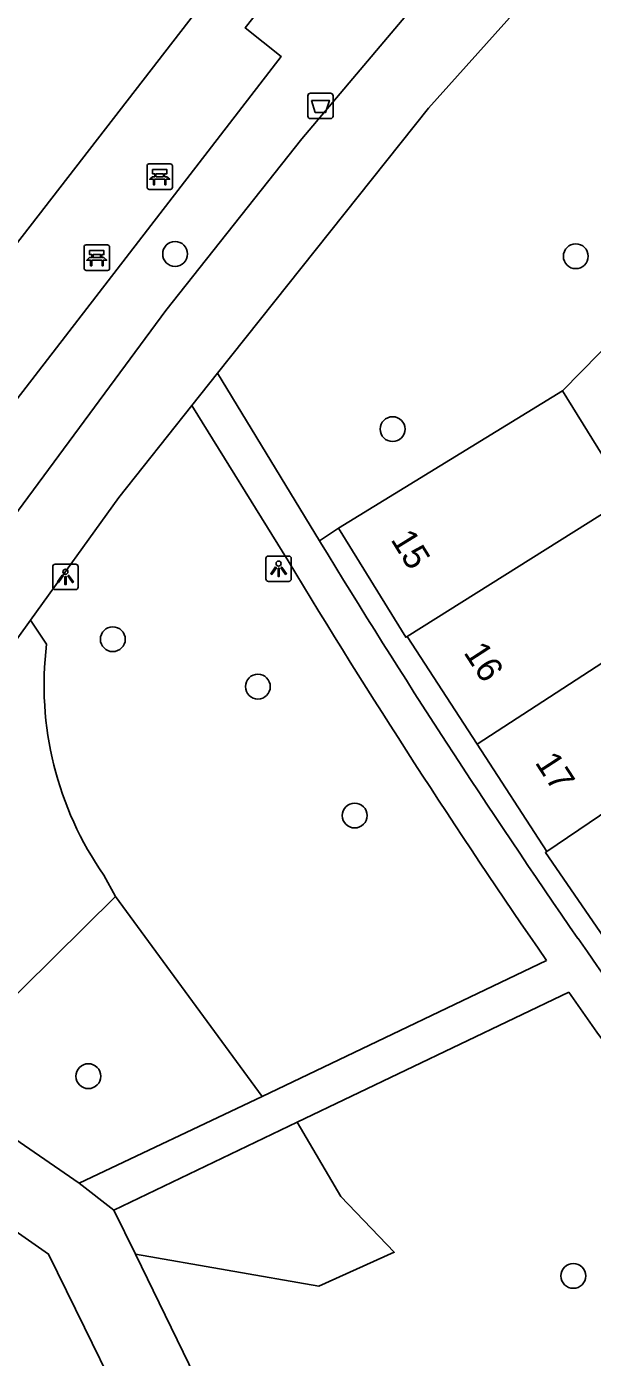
# Model space of a CAD drawing. Extents: x 160026 to 161302, y 384757 to 385701.
# Drawn here: x 160276.8 to 160299.1, y 385416.5 to 385468.8 of the extents above; entities that cross this region are included whole.
import ezdxf

# ---------------------------------------------------------------- set-up
doc = ezdxf.new("R2010")
doc.units = 0
for name, color, linetype in [('IMGEO_Afvalbak', 7, 'Continuous'), ('IMGEO_Bank', 7, 'Continuous'), ('IMGEO_Boom', 7, 'Continuous'), ('IMGEO_Groenvoorziening', 7, 'Continuous'), ('IMGEO_Lichtpunt', 7, 'Continuous'), ('IMGEO_Pand', 7, 'Continuous'), ('IMGEO_Pand_nummerreeks', 7, 'Continuous'), ('IMGEO_Voetpad_open', 7, 'Continuous')]:
    doc.layers.add(name, color=color, linetype=linetype)

msp = doc.modelspace()

# ---------------------------------------------------------------- linework, layer by layer
at = {"layer": 'IMGEO_Afvalbak'}
for p, q in [((160287.883, 385465.269), (160287.883, 385466.069)), ((160287.883, 385466.069), (160287.883, 385465.269)), ((160287.983, 385466.169), (160288.773, 385466.169)), ((160288.773, 385466.169), (160287.983, 385466.169)), ((160288.873, 385466.069), (160288.873, 385465.269)), ((160288.873, 385465.269), (160288.873, 385466.069)), ((160288.773, 385465.169), (160287.983, 385465.169)), ((160287.983, 385465.169), (160288.773, 385465.169))]:
    msp.add_line(p, q, dxfattribs=at)
msp.add_lwpolyline([(160288.026, 385465.883), (160288.73, 385465.883), (160288.581, 385465.413), (160288.175, 385465.413), (160288.026, 385465.883)], dxfattribs=at)
for centre, start, end in [((160287.983, 385466.069), 90, 180), ((160287.983, 385466.069), 90, 180), ((160288.773, 385466.069), 0, 90), ((160288.773, 385466.069), 360, 90), ((160287.983, 385465.269), 180, 270), ((160287.983, 385465.269), 180, 270), ((160288.773, 385465.269), 270, 0), ((160288.773, 385465.269), 270, 0)]:
    msp.add_arc(centre, 0.1, start, end, dxfattribs=at)
at = {"layer": 'IMGEO_Bank'}
for p, q in [((160281.558, 385462.459), (160281.558, 385463.3)), ((160281.558, 385463.3), (160281.558, 385462.459)), ((160281.633, 385463.384), (160282.474, 385463.384)), ((160282.474, 385463.384), (160281.633, 385463.384)), ((160282.558, 385463.309), (160282.558, 385462.468)), ((160282.558, 385462.468), (160282.558, 385463.309)), ((160282.255, 385462.782), (160281.862, 385462.782)), ((160281.867, 385462.89), (160281.867, 385462.996)), ((160281.911, 385462.996), (160281.911, 385462.89)), ((160282.199, 385463.002), (160281.917, 385463.002)), ((160281.917, 385462.884), (160282.199, 385462.884)), ((160282.205, 385462.89), (160282.205, 385462.996)), ((160282.249, 385462.996), (160282.249, 385462.89)), ((160282.483, 385462.384), (160281.642, 385462.384)), ((160281.642, 385462.384), (160282.483, 385462.384)), ((160279.086, 385459.275), (160279.086, 385460.116)), ((160279.086, 385460.116), (160279.086, 385459.275)), ((160279.161, 385460.2), (160280.002, 385460.2)), ((160280.002, 385460.2), (160279.161, 385460.2)), ((160280.086, 385460.125), (160280.086, 385459.284)), ((160280.086, 385459.284), (160280.086, 385460.125)), ((160279.783, 385459.598), (160279.39, 385459.598)), ((160279.395, 385459.706), (160279.395, 385459.812)), ((160279.439, 385459.812), (160279.439, 385459.706)), ((160279.727, 385459.818), (160279.445, 385459.818)), ((160279.445, 385459.7), (160279.727, 385459.7)), ((160279.733, 385459.706), (160279.733, 385459.812)), ((160279.777, 385459.812), (160279.777, 385459.706)), ((160280.011, 385459.2), (160279.17, 385459.2)), ((160279.17, 385459.2), (160280.011, 385459.2))]:
    msp.add_line(p, q, dxfattribs=at)
for points in [[(160281.861, 385463.002), (160281.775, 385463.002), (160281.775, 385463.163), (160282.338, 385463.163), (160282.338, 385463.002), (160282.255, 385463.002)], [(160281.805, 385462.782), (160281.663, 385462.782), (160281.775, 385462.884), (160281.861, 385462.884)], [(160281.855, 385462.775), (160281.855, 385462.568), (160281.812, 385462.568), (160281.812, 385462.775)], [(160282.255, 385462.884), (160282.338, 385462.884), (160282.45, 385462.782), (160282.311, 385462.782)], [(160282.305, 385462.775), (160282.305, 385462.568), (160282.261, 385462.568), (160282.261, 385462.775)], [(160279.389, 385459.818), (160279.303, 385459.818), (160279.303, 385459.979), (160279.866, 385459.979), (160279.866, 385459.818), (160279.783, 385459.818)], [(160279.333, 385459.598), (160279.191, 385459.598), (160279.303, 385459.7), (160279.389, 385459.7)], [(160279.383, 385459.591), (160279.383, 385459.384), (160279.34, 385459.384), (160279.34, 385459.591)], [(160279.783, 385459.7), (160279.866, 385459.7), (160279.978, 385459.598), (160279.839, 385459.598)], [(160279.833, 385459.591), (160279.833, 385459.384), (160279.789, 385459.384), (160279.789, 385459.591)]]:
    msp.add_lwpolyline(points, dxfattribs=at)
for centre, radius, start, end in [((160281.636, 385463.306), 0.0779, 92.4484, 184.2845), ((160281.636, 385463.306), 0.0779, 92.4484, 184.2845), ((160282.48, 385463.306), 0.0779, 2.4484, 94.2845), ((160282.48, 385463.306), 0.0779, 2.4484, 94.2845), ((160281.805, 385462.775), 0.00671, 2.8957, 87.1043), ((160281.862, 385462.775), 0.00671, 92.8957, 177.1043), ((160281.86, 385462.995), 0.00671, 2.8957, 87.1043), ((160281.86, 385462.891), 0.00671, 272.8957, 357.1043), ((160281.917, 385462.995), 0.00671, 92.8957, 177.1043), ((160281.917, 385462.891), 0.00671, 182.8957, 267.1043), ((160282.199, 385462.995), 0.00671, 2.8957, 87.1043), ((160282.199, 385462.891), 0.00671, 272.8957, 357.1043), ((160282.256, 385462.995), 0.00671, 92.8957, 177.1043), ((160282.256, 385462.891), 0.00671, 182.8957, 267.1043), ((160282.254, 385462.775), 0.00671, 2.8957, 87.1043), ((160282.311, 385462.775), 0.00671, 92.8957, 177.1043), ((160281.636, 385462.462), 0.0779, 182.4484, 274.2845), ((160281.636, 385462.462), 0.0779, 182.4484, 274.2845), ((160282.48, 385462.462), 0.0779, 272.4484, 4.2845), ((160282.48, 385462.462), 0.0779, 272.4484, 4.2845), ((160279.164, 385460.122), 0.0779, 92.4484, 184.2845), ((160279.164, 385460.122), 0.0779, 92.4484, 184.2845), ((160280.008, 385460.122), 0.0779, 2.4484, 94.2845), ((160280.008, 385460.122), 0.0779, 2.4484, 94.2845), ((160279.333, 385459.591), 0.00671, 2.8957, 87.1043), ((160279.39, 385459.591), 0.00671, 92.8957, 177.1043), ((160279.388, 385459.811), 0.00671, 2.8957, 87.1043), ((160279.388, 385459.707), 0.00671, 272.8957, 357.1043), ((160279.445, 385459.811), 0.00671, 92.8957, 177.1043), ((160279.445, 385459.707), 0.00671, 182.8957, 267.1043), ((160279.727, 385459.811), 0.00671, 2.8957, 87.1043), ((160279.727, 385459.707), 0.00671, 272.8957, 357.1043), ((160279.784, 385459.811), 0.00671, 92.8957, 177.1043), ((160279.784, 385459.707), 0.00671, 182.8957, 267.1043), ((160279.782, 385459.591), 0.00671, 2.8957, 87.1043), ((160279.839, 385459.591), 0.00671, 92.8957, 177.1043), ((160279.164, 385459.278), 0.0779, 182.4484, 274.2845), ((160279.164, 385459.278), 0.0779, 182.4484, 274.2845), ((160280.008, 385459.278), 0.0779, 272.4484, 4.2845), ((160280.008, 385459.278), 0.0779, 272.4484, 4.2845)]:
    msp.add_arc(centre, radius, start, end, dxfattribs=at)
at = {"layer": 'IMGEO_Boom'}
for centre in [(160282.663, 385459.845), (160298.419, 385459.756), (160291.214, 385452.956), (160280.214, 385444.695), (160285.917, 385442.83), (160289.725, 385437.761), (160279.252, 385427.511), (160298.321, 385419.657)]:
    msp.add_circle(centre, 0.489, dxfattribs=at)
at = {"layer": 'IMGEO_Groenvoorziening'}
for points in [[(160303.703, 385460.37), (160297.892, 385454.463)], [(160289.082, 385449.058), (160288.342, 385448.565)], [(160277.61, 385444.498), (160276.972, 385445.448)], [(160280.316, 385434.578), (160279.861, 385435.41)], [(160280.316, 385434.578), (160273.01, 385427.358)], [(160286.085, 385426.718), (160280.316, 385434.578)], [(160281.103, 385420.506), (160288.316, 385419.248), (160291.277, 385420.587), (160289.185, 385422.777), (160287.462, 385425.697)]]:
    msp.add_lwpolyline(points, dxfattribs=at)
msp.add_arc((160290.597, 385442.892), 13.086, 172.9502, 214.8729, dxfattribs=at)
at = {"layer": 'IMGEO_Lichtpunt'}
for p, q in [((160287.137, 385447.966), (160286.329, 385447.966)), ((160287.137, 385447.966), (160286.329, 385447.966)), ((160277.853, 385447.55), (160277.853, 385446.743)), ((160277.853, 385447.55), (160277.853, 385446.743)), ((160278.755, 385447.645), (160277.947, 385447.645)), ((160278.755, 385447.645), (160277.947, 385447.645)), ((160278.849, 385446.743), (160278.849, 385447.55)), ((160278.849, 385446.743), (160278.849, 385447.55)), ((160286.235, 385447.871), (160286.235, 385447.064)), ((160286.235, 385447.871), (160286.235, 385447.064)), ((160287.231, 385447.064), (160287.231, 385447.871)), ((160287.231, 385447.064), (160287.231, 385447.871)), ((160286.329, 385446.97), (160287.137, 385446.97)), ((160286.329, 385446.97), (160287.137, 385446.97)), ((160277.947, 385446.649), (160278.755, 385446.649)), ((160277.947, 385446.649), (160278.755, 385446.649))]:
    msp.add_line(p, q, dxfattribs=at)
for points in [[(160286.609, 385447.535), (160286.648, 385447.507), (160286.46, 385447.245), (160286.422, 385447.272), (160286.609, 385447.535)], [(160286.711, 385447.487), (160286.758, 385447.487), (160286.758, 385447.165), (160286.711, 385447.165), (160286.711, 385447.487)], [(160286.821, 385447.507), (160286.859, 385447.534), (160287.046, 385447.272), (160287.007, 385447.244), (160286.821, 385447.507)], [(160278.227, 385447.214), (160278.266, 385447.186), (160278.078, 385446.924), (160278.04, 385446.951), (160278.227, 385447.214)], [(160278.329, 385447.166), (160278.376, 385447.166), (160278.376, 385446.844), (160278.329, 385446.844), (160278.329, 385447.166)], [(160278.439, 385447.186), (160278.477, 385447.213), (160278.664, 385446.951), (160278.625, 385446.923), (160278.439, 385447.186)]]:
    msp.add_lwpolyline(points, dxfattribs=at)
for centre in [(160278.352, 385447.348), (160286.734, 385447.669)]:
    msp.add_circle(centre, 0.0994, dxfattribs=at)
for centre, start, end in [((160286.329, 385447.871), 90, 180), ((160286.329, 385447.871), 90, 180), ((160287.137, 385447.871), 0, 90), ((160287.137, 385447.871), 0, 90), ((160277.947, 385447.55), 90, 180), ((160277.947, 385447.55), 90, 180), ((160278.755, 385447.55), 0, 90), ((160278.755, 385447.55), 0, 90), ((160286.329, 385447.064), 180, 270), ((160286.329, 385447.064), 180, 270), ((160287.137, 385447.064), 270, 0), ((160287.137, 385447.064), 270, 360), ((160277.947, 385446.743), 180, 270), ((160277.947, 385446.743), 180, 270), ((160278.755, 385446.743), 270, 0), ((160278.755, 385446.743), 270, 360)]:
    msp.add_arc(centre, 0.0946, start, end, dxfattribs=at)
at = {"layer": 'IMGEO_Pand'}
for points in [[(160289.082, 385449.058), (160297.892, 385454.463)], [(160297.892, 385454.463), (160300.434, 385450.355)], [(160291.786, 385444.805), (160300.489, 385450.266), (160300.434, 385450.355)], [(160291.786, 385444.805), (160291.729, 385444.77), (160289.082, 385449.058)], [(160304.123, 385446.798), (160294.534, 385440.568)], [(160294.534, 385440.568), (160291.786, 385444.805)], [(160297.275, 385436.342), (160306.781, 385442.779)], [(160297.275, 385436.342), (160294.534, 385440.568)], [(160299.994, 385432.398), (160299.934, 385432.357), (160297.221, 385436.304), (160297.275, 385436.342)]]:
    msp.add_lwpolyline(points, dxfattribs=at)
at = {"layer": 'IMGEO_Voetpad_open'}
for points in [[(160271.677, 385450.589), (160274.179, 385454.006), (160275.595, 385453.057), (160286.839, 385467.604), (160285.424, 385468.731), (160288.742, 385472.941)], [(160298.326, 385471.945), (160292.621, 385465.573), (160284.334, 385455.16)], [(160284.375, 385470.519), (160272.195, 385454.794)], [(160292.233, 385469.8), (160287.65, 385464.374), (160282.292, 385457.626), (160275.268, 385448.113)], [(160283.323, 385453.889), (160284.334, 385455.16)], [(160284.334, 385455.16), (160288.342, 385448.565)], [(160276.972, 385445.448), (160280.444, 385450.272), (160283.323, 385453.889)], [(160287.103, 385447.78), (160283.323, 385453.889)], [(160288.342, 385448.565), (160288.379, 385448.504)], [(160267.454, 385431.191), (160273.955, 385441.161), (160274.602, 385442.154), (160276.972, 385445.448)], [(160286.085, 385426.718), (160287.286, 385427.289), (160297.27, 385432.059)], [(160298.143, 385430.815), (160287.462, 385425.697)], [(160273.01, 385427.358), (160273.235, 385427.203), (160278.894, 385423.298)], [(160278.894, 385423.298), (160286.085, 385426.718)], [(160287.462, 385425.697), (160280.255, 385422.244)], [(160272.73, 385423.976), (160277.69, 385420.517), (160279.099, 385417.628), (160280.314, 385415.136)], [(160278.894, 385423.298), (160280.255, 385422.244)], [(160280.255, 385422.244), (160281.103, 385420.506)], [(160281.103, 385420.506), (160283.68, 385415.228), (160283.874, 385414.83)]]:
    msp.add_lwpolyline(points, dxfattribs=at)
for centre, radius, start, end in [((160558.407, 385612.936), 316.154, 211.33906, 214.70687), ((160543.696, 385602.574), 299.669, 211.10124, 214.68144), ((160533.373, 385595.811), 285.823, 214.74219, 223.00997), ((160534.837, 385596.999), 289.208, 215.0728, 223.18704)]:
    msp.add_arc(centre, radius, start, end, dxfattribs=at)

# ---------------------------------------------------------------- texts
at = {"layer": 'IMGEO_Pand_nummerreeks'}
for s, rotation, p in [('15', 301.6844, (160291.118, 385448.616)), ('16', 302.9678, (160293.983, 385444.173)), ('17', 302.9678, (160296.789, 385439.848))]:
    msp.add_text(s, height=1, rotation=rotation, dxfattribs=at).set_placement(p)

doc.saveas('drawing.dxf')
